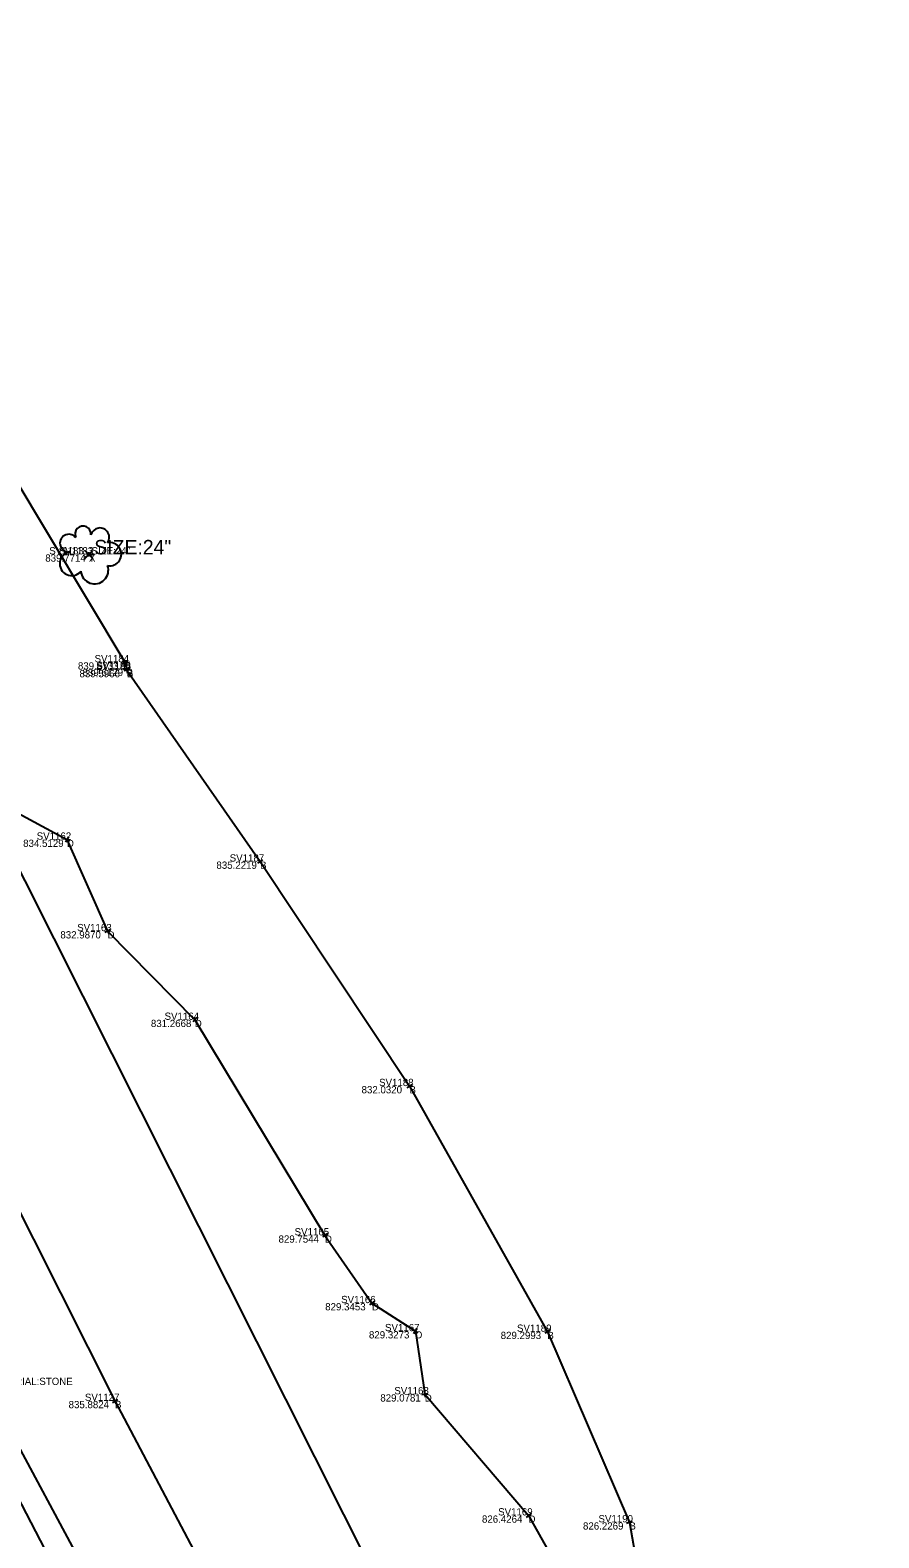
# Model space of a CAD drawing. Extents: x 1715717 to 1717046, y 393954 to 396000.
# Drawn here: x 1716038.3 to 1716108.5, y 395120 to 395244.7 of the extents above; entities that cross this region are included whole.
import ezdxf

# ---------------------------------------------------------------- set-up
doc = ezdxf.new("R2010")
doc.units = 0
for name, color, linetype in [('DR_X_Ditch', 7, 'Continuous'), ('PV_X_EOP', 7, 'Continuous'), ('PV_X_Shoulder', 7, 'Continuous'), ('SV_X_Break_Lines', 7, 'Continuous'), ('SV_X_Random_Point', 7, 'Continuous'), ('SV_X_Shot_Marker', 7, 'Continuous'), ('SV_X_Text_Comment', 7, 'Continuous'), ('SV_X_Text_Description', 7, 'Continuous'), ('SV_X_Text_Elevation', 7, 'Continuous'), ('SV_X_Text_Name', 7, 'Continuous'), ('UT_X_Overhead_Electric', 7, 'Continuous'), ('VG_X_Cells', 7, 'Continuous'), ('VG_X_Text', 7, 'Continuous')]:
    doc.layers.add(name, color=color, linetype=linetype)

msp = doc.modelspace()

# ---------------------------------------------------------------- linework, layer by layer
at = {"layer": 'DR_X_Ditch'}
msp.add_lwpolyline([(1715979.94, 395259.23), (1715990.17, 395240.42), (1716000.85, 395222.47), (1716008.33, 395210.08), (1716021.42, 395192.28), (1716032.86, 395185.38), (1716035.95, 395180.64), (1716041.36, 395177.71), (1716044.72, 395170.14), (1716051.94, 395162.81), (1716062.71, 395144.98), (1716066.6, 395139.38), (1716070.19, 395137.06), (1716070.97, 395131.84), (1716079.55, 395121.82), (1716083.08, 395115.54), (1716090.12, 395107.99), (1716095.27, 395092.93), (1716106.4, 395075.71)], dxfattribs=at)
at = {"layer": 'PV_X_EOP'}
msp.add_lwpolyline([(1715929.81, 395331.5), (1715942.06, 395307.25), (1715954.63, 395282.99), (1715967.17, 395258.58), (1715979.74, 395234.33), (1715992.41, 395210.16), (1716005.05, 395185.87), (1716017.24, 395162.11), (1716029.55, 395138.18), (1716042.21, 395113.85), (1716053.65, 395091.04), (1716066.07, 395067.09), (1716078.3, 395043.08), (1716090.96, 395018.84), (1716103.29, 394994.65), (1716114.62, 394973.14), (1716128.54, 394947), (1716142.05, 394921.75), (1716156.22, 394894.57), (1716168.55, 394869.12), (1716181.54, 394844.33), (1716193.52, 394820.03), (1716205.07, 394797.3), (1716213.12, 394781)], dxfattribs=at)
at = {"layer": 'PV_X_Shoulder'}
msp.add_lwpolyline([(1716218.79, 394784.26), (1716209.02, 394803.21), (1716198.26, 394826.71), (1716187.19, 394850.77), (1716177.58, 394869.88), (1716164.31, 394888.93), (1716155.1, 394901.62), (1716142.96, 394923.85), (1716131.69, 394943.84), (1716122.73, 394959.89), (1716109.9, 394985.17), (1716097.24, 395009.87), (1716085.1, 395034.54), (1716073.08, 395057.73), (1716060.8, 395082.42), (1716047.79, 395108.14), (1716034.62, 395132.61), (1716021.86, 395157.3), (1716009.5, 395181.11), (1715996.32, 395206.49), (1715983.13, 395232.34), (1715969.3, 395258.7)], dxfattribs=at)
at = {"layer": 'SV_X_Break_Lines'}
for points in [[(1716007.82, 395269.9), (1716015.95, 395249.24), (1716026.44, 395229.43), (1716036.81, 395207.99), (1716046.15, 395192.38), (1716046.3, 395191.84), (1716046.32, 395191.74), (1716057.34, 395175.9), (1716069.7, 395157.33), (1716081.11, 395137.01), (1716087.9, 395121.25), (1716091.09, 395103.05), (1716105.99, 395083.1), (1716111.71, 395077.33)], [(1716158.6, 394970.07), (1716139.8, 394971.59), (1716129.38, 394977.66), (1716116.26, 394996.1), (1716104.46, 395018.39), (1716092.44, 395041.58), (1716080.61, 395065.63), (1716068.81, 395086.95), (1716057.34, 395108.58), (1716045.34, 395131.29), (1716034.09, 395153.59), (1716023.74, 395175.94), (1716017.2, 395192.88), (1716015.8, 395192.72)]]:
    msp.add_lwpolyline(points, dxfattribs=at)
at = {"layer": 'SV_X_Random_Point'}
for p, q in [((1716042.85, 395200.97), (1716043.51, 395201.63)), ((1716042.85, 395201.63), (1716043.51, 395200.97))]:
    msp.add_line(p, q, dxfattribs=at)
at = {"layer": 'SV_X_Shot_Marker'}
for p, q in [((1716046.36, 395192.51), (1716045.94, 395192.25)), ((1716046.02, 395192.6), (1716046.28, 395192.17)), ((1716046.54, 395191.91), (1716046.06, 395191.77)), ((1716046.57, 395191.79), (1716046.08, 395191.68)), ((1716046.15, 395192.38), (1716046.15, 395192.38)), ((1716046.23, 395192.08), (1716046.37, 395191.6)), ((1716046.27, 395191.98), (1716046.38, 395191.49)), ((1716046.3, 395191.84), (1716046.3, 395191.84)), ((1716046.32, 395191.74), (1716046.32, 395191.74)), ((1716041.14, 395177.83), (1716041.58, 395177.59)), ((1716041.48, 395177.93), (1716041.24, 395177.49)), ((1716041.36, 395177.71), (1716041.36, 395177.71)), ((1716057.54, 395176.05), (1716057.13, 395175.76)), ((1716057.19, 395176.11), (1716057.48, 395175.7)), ((1716057.34, 395175.9), (1716057.34, 395175.9)), ((1716044.95, 395170.24), (1716044.49, 395170.04)), ((1716044.62, 395170.37), (1716044.82, 395169.91)), ((1716044.72, 395170.14), (1716044.72, 395170.14)), ((1716052.12, 395162.99), (1716051.77, 395162.64)), ((1716051.77, 395162.99), (1716052.12, 395162.64)), ((1716051.94, 395162.81), (1716051.94, 395162.81)), ((1716069.91, 395157.46), (1716069.49, 395157.19)), ((1716069.56, 395157.53), (1716069.84, 395157.12)), ((1716069.7, 395157.33), (1716069.7, 395157.33)), ((1716062.93, 395145.11), (1716062.5, 395144.85)), ((1716062.58, 395145.19), (1716062.84, 395144.77)), ((1716062.71, 395144.98), (1716062.71, 395144.98)), ((1716066.8, 395139.53), (1716066.39, 395139.24)), ((1716066.45, 395139.59), (1716066.74, 395139.18)), ((1716066.6, 395139.38), (1716066.6, 395139.38)), ((1716069.98, 395137.2), (1716070.4, 395136.93)), ((1716070.32, 395137.27), (1716070.05, 395136.85)), ((1716070.19, 395137.06), (1716070.19, 395137.06)), ((1716081.33, 395137.13), (1716080.89, 395136.89)), ((1716080.99, 395137.23), (1716081.23, 395136.79)), ((1716081.11, 395137.01), (1716081.11, 395137.01)), ((1716071.21, 395131.88), (1716070.72, 395131.8)), ((1716070.93, 395132.09), (1716071, 395131.59)), ((1716070.97, 395131.84), (1716070.97, 395131.84)), ((1716045.12, 395131.17), (1716045.56, 395131.4)), ((1716045.46, 395131.06), (1716045.22, 395131.51)), ((1716045.34, 395131.29), (1716045.34, 395131.29)), ((1716079.74, 395121.98), (1716079.36, 395121.66)), ((1716079.39, 395122.01), (1716079.72, 395121.63)), ((1716079.55, 395121.82), (1716079.55, 395121.82)), ((1716088.13, 395121.35), (1716087.67, 395121.15)), ((1716087.81, 395121.48), (1716088, 395121.02)), ((1716087.9, 395121.25), (1716087.9, 395121.25))]:
    msp.add_line(p, q, dxfattribs=at)
at = {"layer": 'UT_X_Overhead_Electric'}
msp.add_line((1716142.68, 394966.12), (1715910.39, 395427.62), dxfattribs=at)
at = {"layer": 'VG_X_Cells'}
msp.add_circle((1716043.18, 395201.3), 0.12, dxfattribs=at)
for centre, radius, start, end in [((1716041.52, 395202.23), 0.735, 39.0625, 279.5412), ((1716042.69, 395202.98), 0.658, 354.0047, 205.9741), ((1716044.09, 395202.71), 0.776, 323.83, 165.0376), ((1716041.75, 395200.53), 0.987, 96.1722, 320.5737), ((1716044.91, 395201.32), 0.957, 259.1453, 101.4596), ((1716043.65, 395200), 1.14, 184.9476, 19.4572)]:
    msp.add_arc(centre, radius, start, end, dxfattribs=at)

# ---------------------------------------------------------------- texts
at = {"layer": 'SV_X_Text_Comment'}
for s, p in [('T', (1716043.18, 395200.7)), ('X', (1716043.18, 395200.7)), ('B', (1716046.15, 395191.78)), ('B', (1716046.3, 395191.24)), ('B', (1716046.32, 395191.14)), ('D', (1716041.36, 395177.11)), ('B', (1716057.34, 395175.3)), ('D', (1716044.72, 395169.54)), ('D', (1716051.94, 395162.21)), ('B', (1716069.7, 395156.73)), ('D', (1716062.71, 395144.38)), ('D', (1716066.6, 395138.78)), ('D', (1716070.19, 395136.46)), ('B', (1716081.11, 395136.41)), ('D', (1716070.97, 395131.24)), ('B', (1716045.34, 395130.69)), ('D', (1716079.55, 395121.22)), ('B', (1716087.9, 395120.65))]:
    msp.add_text(s, height=0.6, dxfattribs=at).set_placement(p)
at = {"layer": 'SV_X_Text_Description'}
for s, p in [(' SIZE:24" ', (1716043.18, 395201.3)), (' MATERIAL:STONE ', (1716034.62, 395132.61))]:
    msp.add_text(s, height=0.6, dxfattribs=at).set_placement(p)
at = {"layer": 'SV_X_Text_Elevation'}
for s, p in [('839.7714', (1716039.57, 395200.7)), ('839.7714', (1716039.57, 395200.7)), ('839.6733', (1716042.27, 395191.78)), ('839.5966', (1716042.4, 395191.14)), ('839.6129', (1716042.66, 395191.24)), ('834.5129', (1716037.74, 395177.11)), ('835.2219', (1716053.73, 395175.3)), ('832.9870', (1716040.82, 395169.54)), ('831.2668', (1716048.31, 395162.21)), ('832.0320', (1716065.74, 395156.73)), ('829.7544', (1716058.87, 395144.38)), ('829.3453', (1716062.73, 395138.78)), ('829.3273', (1716066.35, 395136.46)), ('829.2993', (1716077.25, 395136.41)), ('829.0781', (1716067.29, 395131.24)), ('835.8824', (1716041.5, 395130.69)), ('826.4264', (1716075.7, 395121.22)), ('826.2269', (1716084.06, 395120.65))]:
    msp.add_text(s, height=0.6, dxfattribs=at).set_placement(p)
at = {"layer": 'SV_X_Text_Name'}
for s, p in [('SV1183_1', (1716039.9, 395201.3)), ('SV1183', (1716040.68, 395201.3)), ('SV1184', (1716043.65, 395192.38)), ('SV1186', (1716043.78, 395191.74)), ('SV1185', (1716043.8, 395191.84)), ('SV1162', (1716038.86, 395177.71)), ('SV1187', (1716054.83, 395175.9)), ('SV1163', (1716042.21, 395170.14)), ('SV1164', (1716049.44, 395162.81)), ('SV1188', (1716067.19, 395157.33)), ('SV1165', (1716060.2, 395144.98)), ('SV1166', (1716064.05, 395139.38)), ('SV1167', (1716067.68, 395137.06)), ('SV1189', (1716078.6, 395137.01)), ('SV1127', (1716042.85, 395131.29)), ('SV1168', (1716068.45, 395131.84)), ('SV1169', (1716077.04, 395121.82)), ('SV1190', (1716085.34, 395121.25))]:
    msp.add_text(s, height=0.6, dxfattribs=at).set_placement(p)
at = {"layer": 'VG_X_Text'}
msp.add_text(' SIZE:24" ', height=1.2, dxfattribs=at).set_placement((1716043.18, 395201.3))

doc.saveas('drawing.dxf')
